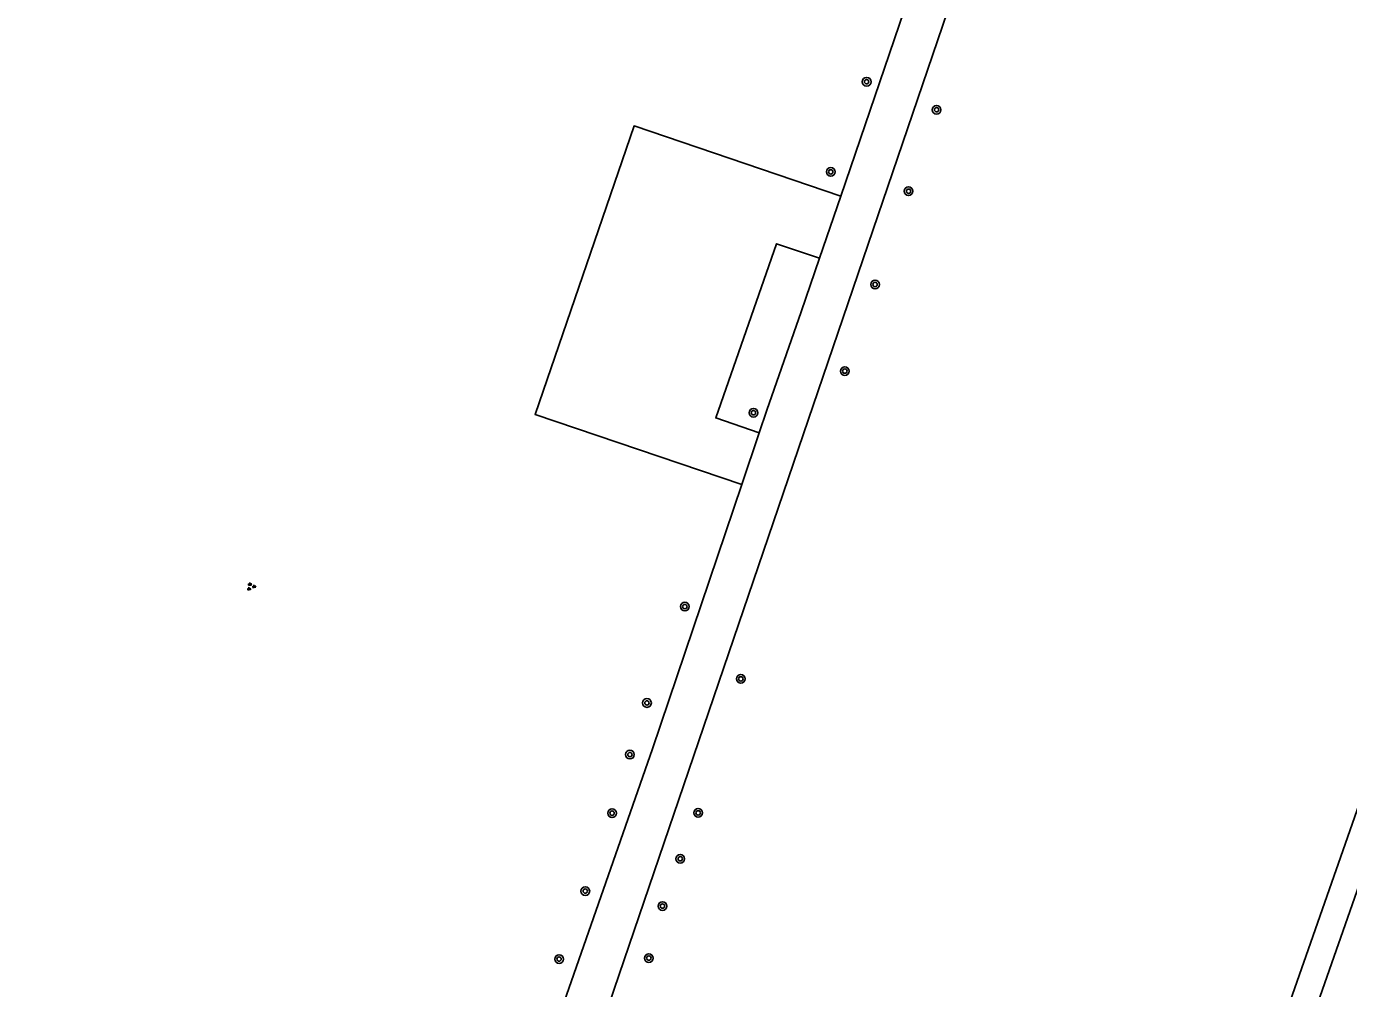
# Model space of a CAD drawing. Extents: x 128999 to 131010, y 395498 to 399007.
# Drawn here: x 130308.1 to 130429.3, y 397076.5 to 397164.7 of the extents above; entities that cross this region are included whole.
import ezdxf

# ---------------------------------------------------------------- set-up
doc = ezdxf.new("R2010")
doc.units = 0
for name, color, linetype in [('gg-knt-onverhard', 7, 'Continuous'), ('gt-grn-groengrens', 7, 'Continuous'), ('gt-symb-boom', 7, 'Continuous'), ('gt-symb-groenvak', 7, 'Continuous')]:
    doc.layers.add(name, color=color, linetype=linetype)

# ---------------------------------------------------------------- blocks, each defined once
blk = doc.blocks.new('gt0-BOOM')
at = {"layer": 'gt-symb-boom'}
for radius in [0.4, 0.2]:
    blk.add_circle((0, 0), radius, dxfattribs=at)
blk = doc.blocks.new('gt0-GRVAK')
at = {"layer": 'gt-symb-groenvak'}
for p, q in [((-0.11, 0.19), (-0.23, 0.24)), ((-0.18, 0.15), (0.09, 0.15)), ((-0.09, 0.21), (-0.16, 0.32)), ((-0.05, 0.21), (-0.05, 0.39)), ((0, 0.21), (0.06, 0.32)), ((0.01, 0.19), (0.13, 0.24)), ((0.26, -0.05), (0.2, 0.06)), ((0.31, -0.05), (0.31, 0.13)), ((0.35, -0.05), (0.41, 0.06)), ((-0.24, -0.23), (-0.36, -0.18)), ((-0.32, -0.26), (-0.05, -0.26)), ((-0.23, -0.21), (-0.29, -0.1)), ((-0.18, -0.2), (-0.18, -0.02)), ((-0.14, -0.21), (-0.07, -0.1)), ((-0.12, -0.23), (0, -0.18)), ((0.24, -0.07), (0.12, -0.02)), ((0.17, -0.11), (0.44, -0.11)), ((0.37, -0.07), (0.49, -0.02))]:
    blk.add_line(p, q, dxfattribs=at)

msp = doc.modelspace()

# ---------------------------------------------------------------- linework, layer by layer
at = {"layer": 'gg-knt-onverhard'}
for p, q in [((130396.94, 397190.81), (130382.74, 397149.14)), ((130399.25, 397185.76), (130310.91, 396926.84)), ((130382.74, 397149.14), (130380.81, 397143.46)), ((130375.28, 397127.48), (130373.68, 397122.74))]:
    msp.add_line(p, q, dxfattribs=at)
for points in [[(130473.14, 397163.92), (130459.09, 397157.98), (130451.2, 397153.27), (130396.42, 396996.77), (130396.16, 396988.82), (130404.14, 396972.23)], [(130474.07, 397161.95), (130460.12, 397156.16), (130453.29, 397151.82), (130398.35, 396994.98), (130398.13, 396989.69), (130405.92, 396973.13)], [(130380.81, 397143.46), (130379.13, 397138.54), (130375.98, 397129.55), (130375.28, 397127.48)], [(130373.68, 397122.74), (130365.49, 397098.52), (130306.05, 396928.23)]]:
    msp.add_lwpolyline(points, dxfattribs=at)
at = {"layer": 'gt-grn-groengrens'}
for points in [[(130382.74, 397149.14), (130363.81, 397155.59), (130354.73, 397129.15), (130373.68, 397122.74)], [(130380.81, 397143.46), (130376.87, 397144.8), (130371.29, 397128.83), (130375.28, 397127.48)]]:
    msp.add_lwpolyline(points, dxfattribs=at)

# ---------------------------------------------------------------- block references
at = {"layer": 'gt-symb-boom'}
for p in [(130385.12, 397159.64), (130391.53, 397157.07), (130381.83, 397151.38), (130388.96, 397149.61), (130385.89, 397141.06), (130383.12, 397133.12), (130374.75, 397129.31), (130368.46, 397111.54), (130373.59, 397104.92), (130364.99, 397102.71), (130363.43, 397097.98), (130361.79, 397092.61), (130369.68, 397092.64), (130368.04, 397088.43), (130359.34, 397085.47), (130366.41, 397084.1), (130356.94, 397079.24), (130365.16, 397079.33)]:
    msp.add_blockref('gt0-BOOM', p, dxfattribs=at)
at = {"layer": 'gt-symb-groenvak', "rotation": 7.352379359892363}
msp.add_blockref('gt0-GRVAK', (130328.69, 397113.36), dxfattribs=at)

doc.saveas('drawing.dxf')
